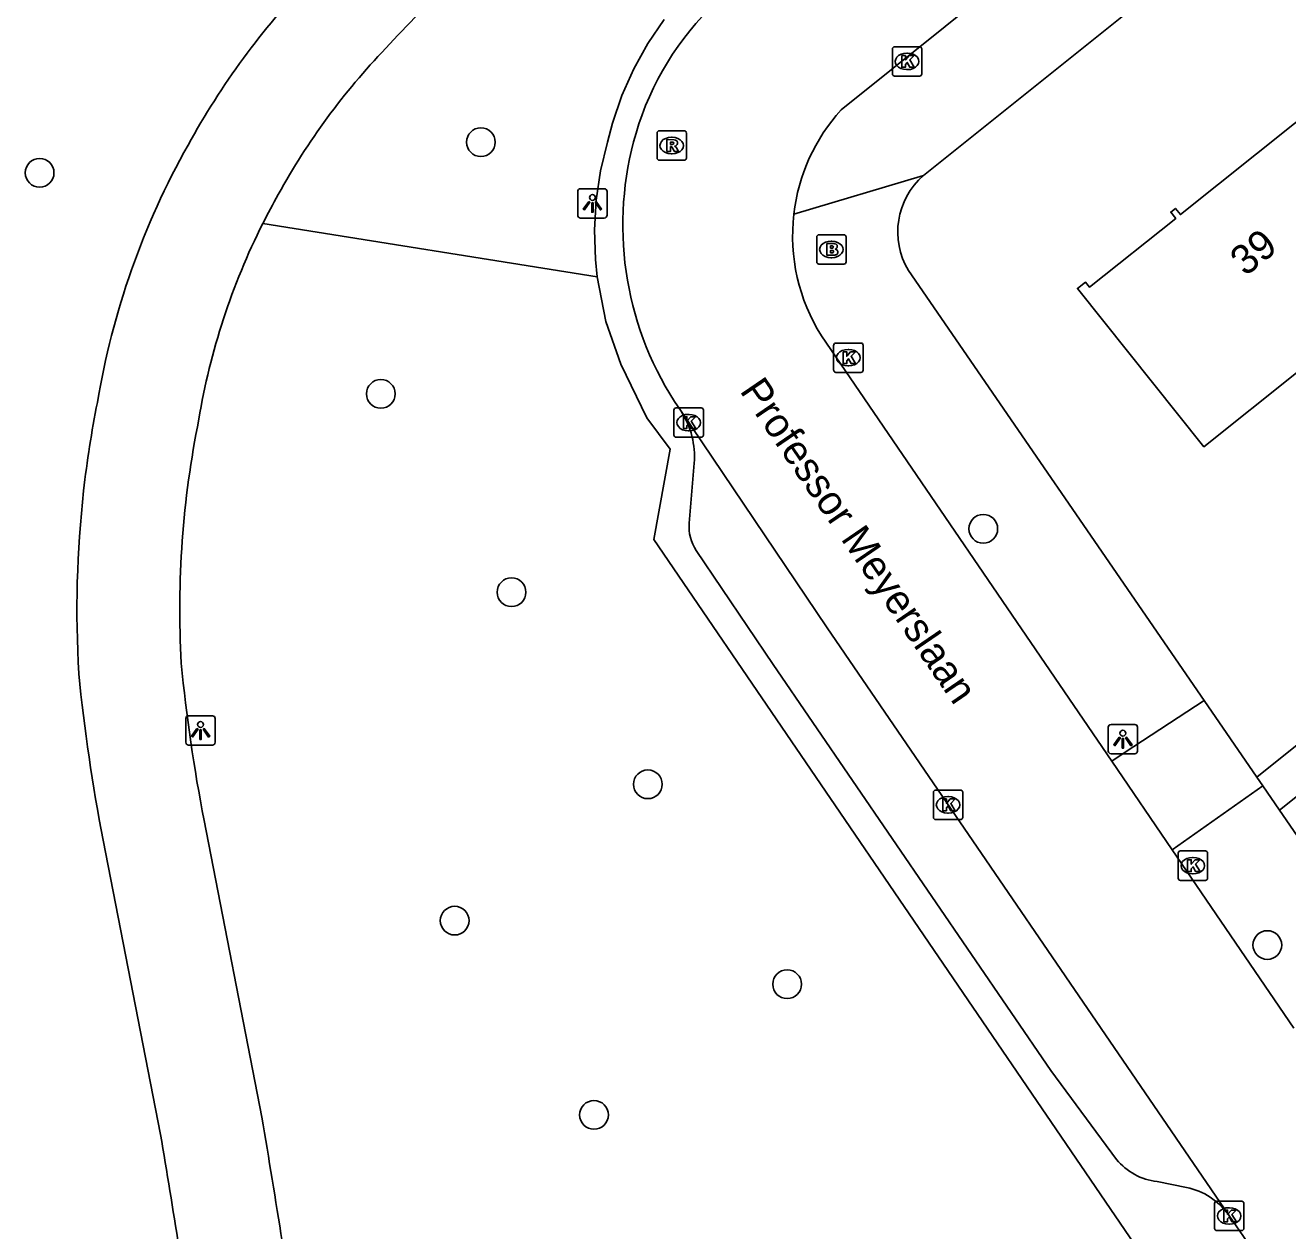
# Model space of a CAD drawing. Extents: x 157466 to 158888, y 383063 to 384677.
# Drawn here: x 158102.92 to 158145.88, y 383948.92 to 383989.95 of the extents above; entities that cross this region are included whole.
import ezdxf

# ---------------------------------------------------------------- set-up
doc = ezdxf.new("R2010")
doc.units = 0
for name, color, linetype in [('IMGEO_Boom', 7, 'Continuous'), ('IMGEO_Brandkraan', 7, 'Continuous'), ('IMGEO_Fietspad_gesloten', 7, 'Continuous'), ('IMGEO_Groenvoorziening', 7, 'Continuous'), ('IMGEO_Kolk', 7, 'Continuous'), ('IMGEO_Lichtpunt', 7, 'Continuous'), ('IMGEO_Openbare_ruimte_label', 7, 'Continuous'), ('IMGEO_Pand', 7, 'Continuous'), ('IMGEO_Pand_nummerreeks', 7, 'Continuous'), ('IMGEO_Rijbaan_lokaal_open', 7, 'Continuous'), ('IMGEO_Rioolput', 7, 'Continuous'), ('IMGEO_Voetpad_open', 7, 'Continuous')]:
    doc.layers.add(name, color=color, linetype=linetype)

msp = doc.modelspace()

# ---------------------------------------------------------------- linework, layer by layer
at = {"layer": 'IMGEO_Boom'}
for centre in [(158118.425, 383985.97), (158103.407, 383984.928), (158115.019, 383977.405), (158135.521, 383972.813), (158119.467, 383970.654), (158124.106, 383964.118), (158117.533, 383959.479), (158145.189, 383958.647), (158128.846, 383957.316), (158122.273, 383952.867)]:
    msp.add_circle(centre, 0.489, dxfattribs=at)
at = {"layer": 'IMGEO_Brandkraan'}
for p, q in [((158129.928, 383982.819), (158130.78, 383982.819)), ((158129.853, 383981.893), (158129.853, 383982.745)), ((158130.341, 383982.599), (158130.366, 383982.599)), ((158130.854, 383982.745), (158130.854, 383981.893)), ((158130.364, 383982.039), (158130.339, 383982.039)), ((158130.78, 383981.819), (158129.928, 383981.819))]:
    msp.add_line(p, q, dxfattribs=at)
for points in [[(158129.928, 383982.819), (158130.78, 383982.819)], [(158129.853, 383981.893), (158129.853, 383982.745)], [(158130.201, 383982.519), (158130.201, 383982.119), (158130.414, 383982.119)], [(158130.432, 383982.519), (158130.201, 383982.519)], [(158130.38, 383982.438), (158130.326, 383982.438), (158130.326, 383982.362)], [(158130.326, 383982.362), (158130.379, 383982.362)], [(158130.854, 383982.745), (158130.854, 383981.893)], [(158130.388, 383982.286), (158130.326, 383982.286), (158130.326, 383982.205)], [(158130.326, 383982.205), (158130.388, 383982.205)], [(158130.78, 383981.819), (158129.928, 383981.819)]]:
    msp.add_lwpolyline(points, dxfattribs=at)
for centre, radius, start, end in [((158129.93, 383982.743), 0.0765, 91.552, 178.448), ((158129.93, 383982.743), 0.0765, 91.552, 178.448), ((158130.778, 383982.743), 0.0765, 1.552, 88.448), ((158130.778, 383982.743), 0.0765, 1.552, 88.448), ((158130.381, 383982.4), 0.0379, 267.8285, 90.9355), ((158130.436, 383982.374), 0.145, 59.4692, 91.5367), ((158130.461, 383982.421), 0.0922, 285.5137, 58.1501), ((158130.466, 383982.229), 0.105, 301.3115, 78.989), ((158129.93, 383981.895), 0.0765, 181.552, 268.448), ((158129.93, 383981.895), 0.0765, 181.552, 268.448), ((158130.389, 383982.245), 0.0404, 269.8759, 90.5077), ((158130.42, 383982.37), 0.251, 268.6676, 293.5347), ((158130.778, 383981.895), 0.0765, 271.552, 358.448), ((158130.778, 383981.895), 0.0765, 271.552, 358.448)]:
    msp.add_arc(centre, radius, start, end, dxfattribs=at)
for centre, major_axis, ratio, start_param, end_param in [((158130.34, 383982.319), (-0.387, 0.002), 0.722429, 4.712389, 7.853982), ((158130.365, 383982.319), (-0.39, 0.002), 0.717154, 1.570796, 4.712389)]:
    msp.add_ellipse(centre, major_axis=major_axis, ratio=ratio, start_param=start_param, end_param=end_param, dxfattribs=at)
at = {"layer": 'IMGEO_Fietspad_gesloten'}
for points in [[(158110.972, 383952.788), (158109.003, 383962.888)], [(158105.567, 383962.221), (158107.521, 383952.202)]]:
    msp.add_lwpolyline(points, dxfattribs=at)
for centre, radius, start, end in [((158140.489, 383966.3), 34.101, 126.9548, 137.8972), ((158132.051, 383972.927), 26.908, 136.3184, 151.2436), ((158132.017, 383972.958), 23.364, 136.08, 151.2677), ((158131.786, 383972.726), 26.775, 150.5943, 170.5735), ((158131.73, 383972.758), 23.21, 150.4958, 153.2505), ((158131.792, 383972.725), 23.28, 153.2447, 170.5726), ((158141.367, 383969.964), 36.697, 168.7688, 173.5153), ((158140.918, 383970.046), 32.742, 168.5634, 183.1703), ((158141.039, 383970.036), 36.362, 173.5696, 183.3937), ((158165.71, 383973.858), 57.758, 185.58714, 190.949), ((158165.343, 383973.843), 60.895, 185.61703, 191.00286), ((157784.239, 383897.392), 331.395, 8.14237, 9.62266), ((157789.032, 383898.147), 323.043, 8.25438, 9.63261)]:
    msp.add_arc(centre, radius, start, end, dxfattribs=at)
at = {"layer": 'IMGEO_Groenvoorziening'}
msp.add_lwpolyline([(158122.38, 383981.386), (158111.004, 383983.205)], dxfattribs=at)
at = {"layer": 'IMGEO_Kolk'}
for p, q in [((158132.502, 383989.219), (158133.354, 383989.219)), ((158132.427, 383988.293), (158132.427, 383989.145)), ((158132.915, 383988.999), (158132.94, 383988.999)), ((158133.428, 383989.145), (158133.428, 383988.293)), ((158132.938, 383988.439), (158132.913, 383988.439)), ((158133.354, 383988.219), (158132.502, 383988.219)), ((158130.43, 383978.209), (158130.43, 383979.061)), ((158130.505, 383979.135), (158131.357, 383979.135)), ((158130.918, 383978.915), (158130.943, 383978.915)), ((158131.431, 383979.061), (158131.431, 383978.209)), ((158131.357, 383978.135), (158130.505, 383978.135)), ((158130.941, 383978.355), (158130.916, 383978.355)), ((158124.994, 383976.001), (158124.994, 383976.853)), ((158125.069, 383976.927), (158125.921, 383976.927)), ((158125.995, 383976.853), (158125.995, 383976.001)), ((158125.482, 383976.707), (158125.507, 383976.707)), ((158125.921, 383975.927), (158125.069, 383975.927)), ((158125.505, 383976.147), (158125.48, 383976.147)), ((158133.898, 383963.919), (158134.75, 383963.919)), ((158133.823, 383962.993), (158133.823, 383963.845)), ((158134.311, 383963.699), (158134.336, 383963.699)), ((158134.824, 383963.845), (158134.824, 383962.993)), ((158134.334, 383963.139), (158134.309, 383963.139)), ((158134.75, 383962.919), (158133.898, 383962.919)), ((158142.154, 383960.922), (158142.154, 383961.774)), ((158142.229, 383961.848), (158143.081, 383961.848)), ((158143.155, 383961.774), (158143.155, 383960.922)), ((158142.642, 383961.628), (158142.667, 383961.628)), ((158143.081, 383960.848), (158142.229, 383960.848)), ((158142.665, 383961.068), (158142.64, 383961.068)), ((158143.39, 383949.003), (158143.39, 383949.855)), ((158143.465, 383949.929), (158144.317, 383949.929)), ((158143.878, 383949.709), (158143.903, 383949.709)), ((158144.391, 383949.855), (158144.391, 383949.003)), ((158144.317, 383948.929), (158143.465, 383948.929)), ((158143.901, 383949.149), (158143.876, 383949.149))]:
    msp.add_line(p, q, dxfattribs=at)
for points in [[(158132.502, 383989.219), (158133.354, 383989.219)], [(158132.427, 383988.293), (158132.427, 383989.145)], [(158132.748, 383988.919), (158132.871, 383988.919), (158132.871, 383988.768), (158133.001, 383988.919), (158133.165, 383988.919), (158133.019, 383988.768), (158133.172, 383988.519), (158133.02, 383988.519), (158132.935, 383988.683), (158132.871, 383988.616), (158132.871, 383988.519), (158132.748, 383988.519), (158132.748, 383988.919)], [(158133.428, 383989.145), (158133.428, 383988.293)], [(158133.354, 383988.219), (158132.502, 383988.219)], [(158130.43, 383978.209), (158130.43, 383979.061)], [(158130.505, 383979.135), (158131.357, 383979.135)], [(158131.431, 383979.061), (158131.431, 383978.209)], [(158130.751, 383978.835), (158130.874, 383978.835), (158130.874, 383978.684), (158131.004, 383978.835), (158131.168, 383978.835), (158131.022, 383978.684), (158131.175, 383978.435), (158131.023, 383978.435), (158130.938, 383978.599), (158130.874, 383978.532), (158130.874, 383978.435), (158130.751, 383978.435), (158130.751, 383978.835)], [(158131.357, 383978.135), (158130.505, 383978.135)], [(158124.994, 383976.001), (158124.994, 383976.853)], [(158125.069, 383976.927), (158125.921, 383976.927)], [(158125.995, 383976.853), (158125.995, 383976.001)], [(158125.315, 383976.627), (158125.438, 383976.627), (158125.438, 383976.476), (158125.568, 383976.627), (158125.732, 383976.627), (158125.586, 383976.476), (158125.739, 383976.227), (158125.587, 383976.227), (158125.502, 383976.391), (158125.438, 383976.324), (158125.438, 383976.227), (158125.315, 383976.227), (158125.315, 383976.627)], [(158125.921, 383975.927), (158125.069, 383975.927)], [(158133.898, 383963.919), (158134.75, 383963.919)], [(158133.823, 383962.993), (158133.823, 383963.845)], [(158134.144, 383963.619), (158134.267, 383963.619), (158134.267, 383963.468), (158134.397, 383963.619), (158134.561, 383963.619), (158134.415, 383963.468), (158134.568, 383963.219), (158134.416, 383963.219), (158134.331, 383963.383), (158134.267, 383963.316), (158134.267, 383963.219), (158134.144, 383963.219), (158134.144, 383963.619)], [(158134.824, 383963.845), (158134.824, 383962.993)], [(158134.75, 383962.919), (158133.898, 383962.919)], [(158142.154, 383960.922), (158142.154, 383961.774)], [(158142.229, 383961.848), (158143.081, 383961.848)], [(158143.155, 383961.774), (158143.155, 383960.922)], [(158142.475, 383961.548), (158142.598, 383961.548), (158142.598, 383961.397), (158142.728, 383961.548), (158142.892, 383961.548), (158142.746, 383961.397), (158142.899, 383961.148), (158142.747, 383961.148), (158142.662, 383961.312), (158142.598, 383961.245), (158142.598, 383961.148), (158142.475, 383961.148), (158142.475, 383961.548)], [(158143.081, 383960.848), (158142.229, 383960.848)], [(158143.39, 383949.003), (158143.39, 383949.855)], [(158143.465, 383949.929), (158144.317, 383949.929)], [(158144.391, 383949.855), (158144.391, 383949.003)], [(158143.711, 383949.629), (158143.834, 383949.629), (158143.834, 383949.478), (158143.964, 383949.629), (158144.128, 383949.629), (158143.982, 383949.478), (158144.135, 383949.229), (158143.983, 383949.229), (158143.898, 383949.393), (158143.834, 383949.326), (158143.834, 383949.229), (158143.711, 383949.229), (158143.711, 383949.629)], [(158144.317, 383948.929), (158143.465, 383948.929)]]:
    msp.add_lwpolyline(points, dxfattribs=at)
for centre, start, end in [((158132.504, 383989.143), 91.552, 178.448), ((158132.504, 383989.143), 91.552, 178.448), ((158133.352, 383989.143), 1.552, 88.448), ((158133.352, 383989.143), 1.552, 88.448), ((158132.504, 383988.295), 181.552, 268.448), ((158132.504, 383988.295), 181.552, 268.448), ((158133.352, 383988.295), 271.552, 358.448), ((158133.352, 383988.295), 271.552, 358.448), ((158130.507, 383979.059), 91.552, 178.448), ((158130.507, 383979.059), 91.552, 178.448), ((158131.355, 383979.059), 1.552, 88.448), ((158131.355, 383979.059), 1.552, 88.448), ((158130.507, 383978.211), 181.552, 268.448), ((158130.507, 383978.211), 181.552, 268.448), ((158131.355, 383978.211), 271.552, 358.448), ((158131.355, 383978.211), 271.552, 358.448), ((158125.071, 383976.851), 91.552, 178.448), ((158125.071, 383976.851), 91.552, 178.448), ((158125.919, 383976.851), 1.552, 88.448), ((158125.919, 383976.851), 1.552, 88.448), ((158125.071, 383976.003), 181.552, 268.448), ((158125.071, 383976.003), 181.552, 268.448), ((158125.919, 383976.003), 271.552, 358.448), ((158125.919, 383976.003), 271.552, 358.448), ((158133.9, 383963.843), 91.552, 178.448), ((158133.9, 383963.843), 91.552, 178.448), ((158134.748, 383963.843), 1.552, 88.448), ((158134.748, 383963.843), 1.552, 88.448), ((158133.9, 383962.995), 181.552, 268.448), ((158133.9, 383962.995), 181.552, 268.448), ((158134.748, 383962.995), 271.552, 358.448), ((158134.748, 383962.995), 271.552, 358.448), ((158142.231, 383961.772), 91.552, 178.448), ((158142.231, 383961.772), 91.552, 178.448), ((158143.079, 383961.772), 1.552, 88.448), ((158143.079, 383961.772), 1.552, 88.448), ((158142.231, 383960.924), 181.552, 268.448), ((158142.231, 383960.924), 181.552, 268.448), ((158143.079, 383960.924), 271.552, 358.448), ((158143.079, 383960.924), 271.552, 358.448), ((158143.467, 383949.853), 91.552, 178.448), ((158143.467, 383949.853), 91.552, 178.448), ((158144.315, 383949.853), 1.552, 88.448), ((158144.315, 383949.853), 1.552, 88.448), ((158143.467, 383949.005), 181.552, 268.448), ((158143.467, 383949.005), 181.552, 268.448), ((158144.315, 383949.005), 271.552, 358.448), ((158144.315, 383949.005), 271.552, 358.448)]:
    msp.add_arc(centre, 0.0765, start, end, dxfattribs=at)
for centre, major_axis, ratio, start_param, end_param in [((158132.914, 383988.719), (-0.387, 0.002), 0.722429, 4.712389, 7.853982), ((158132.939, 383988.719), (-0.39, 0.002), 0.717154, 1.570796, 4.712389), ((158130.917, 383978.635), (-0.387, 0.002), 0.722429, 4.712389, 7.853982), ((158130.942, 383978.635), (-0.39, 0.002), 0.717154, 1.570796, 4.712389), ((158125.481, 383976.427), (-0.387, 0.002), 0.722429, 4.712389, 7.853982), ((158125.506, 383976.427), (-0.39, 0.002), 0.717154, 1.570796, 4.712389), ((158134.31, 383963.419), (-0.387, 0.002), 0.722429, 4.712389, 7.853982), ((158134.335, 383963.419), (-0.39, 0.002), 0.717154, 1.570796, 4.712389), ((158142.641, 383961.348), (-0.387, 0.002), 0.722429, 4.712389, 7.853982), ((158142.666, 383961.348), (-0.39, 0.002), 0.717154, 1.570796, 4.712389), ((158143.877, 383949.429), (-0.387, 0.002), 0.722429, 4.712389, 7.853982), ((158143.902, 383949.429), (-0.39, 0.002), 0.717154, 1.570796, 4.712389)]:
    msp.add_ellipse(centre, major_axis=major_axis, ratio=ratio, start_param=start_param, end_param=end_param, dxfattribs=at)
at = {"layer": 'IMGEO_Lichtpunt'}
for p, q in [((158121.722, 383984.29), (158121.722, 383983.483)), ((158121.722, 383984.29), (158121.722, 383983.483)), ((158122.624, 383984.385), (158121.816, 383984.385)), ((158122.624, 383984.385), (158121.816, 383984.385)), ((158122.718, 383983.483), (158122.718, 383984.29)), ((158122.718, 383983.483), (158122.718, 383984.29)), ((158121.816, 383983.389), (158122.624, 383983.389)), ((158121.816, 383983.389), (158122.624, 383983.389)), ((158109.286, 383966.448), (158108.478, 383966.448)), ((158109.286, 383966.448), (158108.478, 383966.448)), ((158108.384, 383966.353), (158108.384, 383965.546)), ((158108.384, 383966.353), (158108.384, 383965.546)), ((158109.38, 383965.546), (158109.38, 383966.353)), ((158109.38, 383965.546), (158109.38, 383966.353)), ((158139.775, 383966.058), (158139.775, 383965.251)), ((158139.775, 383966.058), (158139.775, 383965.251)), ((158140.677, 383966.153), (158139.869, 383966.153)), ((158140.677, 383966.153), (158139.869, 383966.153)), ((158140.771, 383965.251), (158140.771, 383966.058)), ((158140.771, 383965.251), (158140.771, 383966.058)), ((158108.478, 383965.452), (158109.286, 383965.452)), ((158108.478, 383965.452), (158109.286, 383965.452)), ((158139.869, 383965.157), (158140.677, 383965.157)), ((158139.869, 383965.157), (158140.677, 383965.157))]:
    msp.add_line(p, q, dxfattribs=at)
for points in [[(158122.096, 383983.954), (158122.135, 383983.926), (158121.947, 383983.664), (158121.909, 383983.691), (158122.096, 383983.954)], [(158122.198, 383983.906), (158122.245, 383983.906), (158122.245, 383983.584), (158122.198, 383983.584), (158122.198, 383983.906)], [(158122.308, 383983.926), (158122.346, 383983.953), (158122.533, 383983.691), (158122.494, 383983.663), (158122.308, 383983.926)], [(158108.758, 383966.017), (158108.797, 383965.989), (158108.609, 383965.727), (158108.571, 383965.754), (158108.758, 383966.017)], [(158108.97, 383965.989), (158109.008, 383966.016), (158109.195, 383965.754), (158109.156, 383965.726), (158108.97, 383965.989)], [(158108.86, 383965.969), (158108.907, 383965.969), (158108.907, 383965.647), (158108.86, 383965.647), (158108.86, 383965.969)], [(158140.149, 383965.722), (158140.188, 383965.694), (158140, 383965.432), (158139.962, 383965.459), (158140.149, 383965.722)], [(158140.251, 383965.674), (158140.298, 383965.674), (158140.298, 383965.352), (158140.251, 383965.352), (158140.251, 383965.674)], [(158140.361, 383965.694), (158140.399, 383965.721), (158140.586, 383965.459), (158140.547, 383965.431), (158140.361, 383965.694)]]:
    msp.add_lwpolyline(points, dxfattribs=at)
for centre in [(158122.221, 383984.088), (158108.883, 383966.151), (158140.274, 383965.856)]:
    msp.add_circle(centre, 0.0994, dxfattribs=at)
for centre, start, end in [((158121.816, 383984.29), 90, 180), ((158121.816, 383984.29), 90, 180), ((158122.624, 383984.29), 0, 90), ((158122.624, 383984.29), 0, 90), ((158121.816, 383983.483), 180, 270), ((158121.816, 383983.483), 180, 270), ((158122.624, 383983.483), 270, 0), ((158122.624, 383983.483), 270, 360), ((158108.478, 383966.353), 90, 180), ((158108.478, 383966.353), 90, 180), ((158109.286, 383966.353), 0, 90), ((158109.286, 383966.353), 0, 90), ((158139.869, 383966.058), 90, 180), ((158139.869, 383966.058), 90, 180), ((158140.677, 383966.058), 0, 90), ((158140.677, 383966.058), 0, 90), ((158108.478, 383965.546), 180, 270), ((158108.478, 383965.546), 180, 270), ((158109.286, 383965.546), 270, 0), ((158109.286, 383965.546), 270, 360), ((158139.869, 383965.251), 180, 270), ((158139.869, 383965.251), 180, 270), ((158140.677, 383965.251), 270, 0), ((158140.677, 383965.251), 270, 360)]:
    msp.add_arc(centre, 0.0946, start, end, dxfattribs=at)
at = {"layer": 'IMGEO_Pand'}
msp.add_lwpolyline([(158151.136, 383977.364), (158148.905, 383980.156), (158146.516, 383978.248), (158146.695, 383978.023), (158146.484, 383977.854), (158146.234, 383978.166), (158143.03, 383975.607), (158138.728, 383980.992), (158138.998, 383981.208), (158139.137, 383981.033), (158142.07, 383983.376), (158141.901, 383983.588), (158142.063, 383983.717), (158142.233, 383983.505), (158147.405, 383987.636), (158147.24, 383987.842), (158147.332, 383987.915)], dxfattribs=at)
at = {"layer": 'IMGEO_Rijbaan_lokaal_open'}
for points in [[(158162.768, 384012.791), (158130.682, 383987.069)], [(158139.893, 383964.9), (158130.014, 383979.381)], [(158125.236, 383976.812), (158125.01, 383977.147)], [(158125.236, 383976.812), (158130.206, 383969.44), (158143.875, 383949.453)], [(158139.893, 383964.9), (158141.951, 383961.885)], [(158146.089, 383955.819), (158141.951, 383961.885)], [(158144.505, 383948.544), (158143.875, 383949.453)]]:
    msp.add_lwpolyline(points, dxfattribs=at)
for centre, radius, start, end in [((158133.405, 383983.414), 10.114, 133.6393, 163.564), ((158135.423, 383982.782), 6.392, 137.881, 173.3699), ((158134.374, 383983.145), 11.12, 163.6436, 212.6394), ((158135.416, 383982.784), 6.384, 173.3804, 212.2102)]:
    msp.add_arc(centre, radius, start, end, dxfattribs=at)
at = {"layer": 'IMGEO_Rioolput'}
for p, q in [((158124.418, 383985.43), (158124.418, 383986.282)), ((158124.493, 383986.356), (158125.345, 383986.356)), ((158125.419, 383986.282), (158125.419, 383985.43)), ((158124.906, 383986.136), (158124.931, 383986.136)), ((158125.345, 383985.356), (158124.493, 383985.356)), ((158124.929, 383985.576), (158124.904, 383985.576))]:
    msp.add_line(p, q, dxfattribs=at)
for points in [[(158124.418, 383985.43), (158124.418, 383986.282)], [(158124.493, 383986.356), (158125.345, 383986.356)], [(158125.419, 383986.282), (158125.419, 383985.43)], [(158125.007, 383986.054), (158124.755, 383986.056), (158124.755, 383985.656)], [(158124.755, 383985.656), (158124.879, 383985.656), (158124.879, 383985.818), (158124.89, 383985.818)], [(158124.933, 383985.975), (158124.879, 383985.975), (158124.879, 383985.894)], [(158124.879, 383985.894), (158124.931, 383985.894)], [(158124.937, 383985.789), (158125.008, 383985.656), (158125.148, 383985.656), (158125.083, 383985.782)], [(158125.345, 383985.356), (158124.493, 383985.356)]]:
    msp.add_lwpolyline(points, dxfattribs=at)
for centre, radius, start, end in [((158124.495, 383986.28), 0.0765, 91.552, 178.448), ((158124.495, 383986.28), 0.0765, 91.552, 178.448), ((158125.343, 383986.28), 0.0765, 1.552, 88.448), ((158125.343, 383986.28), 0.0765, 1.552, 88.448), ((158124.889, 383985.765), 0.0533, 26.0293, 88.6989), ((158124.915, 383986.083), 0.19, 274.7715, 282.9687), ((158124.939, 383985.879), 0.0964, 77.0061, 93.1865), ((158124.953, 383985.936), 0.0378, 276.6634, 79.6772), ((158125.006, 383985.944), 0.109, 350.3612, 89.416), ((158125.004, 383985.944), 0.112, 277.5842, 350.9817), ((158124.988, 383985.729), 0.108, 29.5134, 73.7905), ((158124.495, 383985.432), 0.0765, 181.552, 268.448), ((158124.495, 383985.432), 0.0765, 181.552, 268.448), ((158125.343, 383985.432), 0.0765, 271.552, 358.448), ((158125.343, 383985.432), 0.0765, 271.552, 358.448)]:
    msp.add_arc(centre, radius, start, end, dxfattribs=at)
for centre, major_axis, ratio, start_param, end_param in [((158124.905, 383985.856), (-0.387, 0.002), 0.722429, 4.712389, 7.853982), ((158124.93, 383985.856), (-0.39, 0.002), 0.717154, 1.570796, 4.712389)]:
    msp.add_ellipse(centre, major_axis=major_axis, ratio=ratio, start_param=start_param, end_param=end_param, dxfattribs=at)
at = {"layer": 'IMGEO_Voetpad_open'}
for points in [[(158170.521, 384014.481), (158152.432, 384000), (158133.484, 383984.831)], [(158122.38, 383981.386), (158122.32, 383981.975), (158122.288, 383982.984), (158122.346, 383983.992), (158122.495, 383984.991), (158122.732, 383985.973), (158122.901, 383986.621), (158123.222, 383987.558), (158123.626, 383988.463), (158124.109, 383989.327), (158124.667, 383990.146)], [(158129.074, 383983.52), (158133.484, 383984.831)], [(158132.972, 383981.606), (158143.035, 383966.972)], [(158143.691, 383944.045), (158124.307, 383972.444), (158124.868, 383975.518), (158124.076, 383976.588), (158123.189, 383978.411), (158122.682, 383979.871), (158122.38, 383981.386)], [(158125.512, 383973.003), (158125.682, 383975.048)], [(158140.059, 383951.351), (158137.821, 383954.374), (158128.37, 383968.193), (158125.755, 383972.072)], [(158144.83, 383964.361), (158144.902, 383964.419), (158149.07, 383967.756)], [(158143.035, 383966.972), (158140.349, 383965.206), (158139.893, 383964.9)], [(158143.035, 383966.972), (158144.83, 383964.361)], [(158149.893, 383966.661), (158145.605, 383963.235)], [(158145.037, 383964.061), (158144.83, 383964.361)], [(158141.951, 383961.885), (158145.037, 383964.061)], [(158145.605, 383963.235), (158145.037, 383964.061)], [(158145.605, 383963.235), (158160.318, 383941.84), (158161.379, 383941.503)], [(158142.441, 383950.401), (158141.435, 383950.596)]]:
    msp.add_lwpolyline(points, dxfattribs=at)
for centre, radius, start, end in [((158135.158, 383982.912), 2.547, 131.1021, 210.856), ((158122.886, 383975.279), 2.806, 355.2694, 33.1086), ((158126.958, 383972.883), 1.451, 175.2596, 213.9972), ((158141.69, 383952.692), 2.111, 219.4246, 263.0689), ((158141.971, 383948.132), 2.317, 34.7593, 78.3043)]:
    msp.add_arc(centre, radius, start, end, dxfattribs=at)

# ---------------------------------------------------------------- texts
at = {"layer": 'IMGEO_Openbare_ruimte_label'}
msp.add_text('Professor Meyerslaan', height=1, rotation=304.3579, dxfattribs=at).set_placement((158127.212, 383977.505))
at = {"layer": 'IMGEO_Pand_nummerreeks'}
msp.add_text('39', height=1, rotation=38.8211, dxfattribs=at).set_placement((158144.442, 383981.38))

doc.saveas('drawing.dxf')
